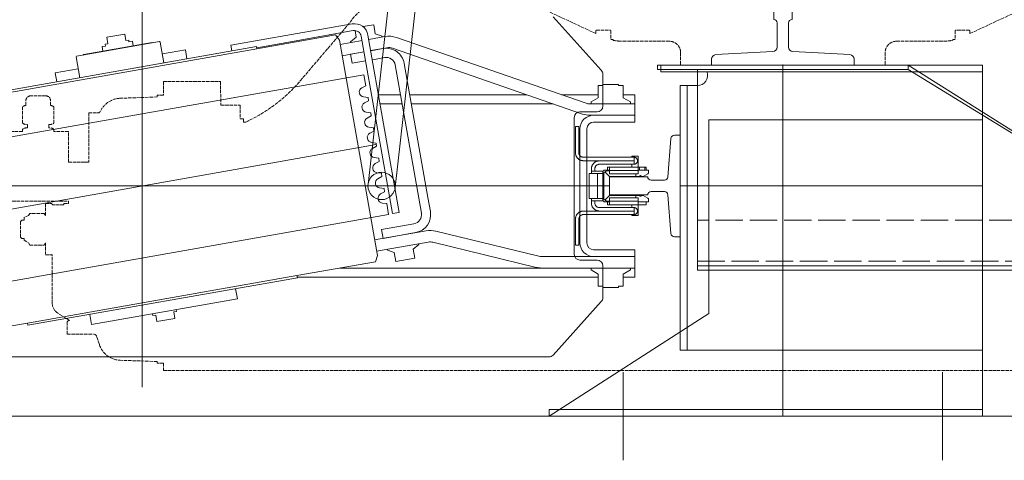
# Model space of a CAD drawing. Header units: millimetres. Extents: x 144573 to 336993, y 74252 to 247042.
# Tile 532 of 656: x 213561 to 214425, y 188814 to 189201. Entities that reach past the tile are written whole.
import ezdxf

# ---------------------------------------------------------------- set-up
doc = ezdxf.new("R2010")
doc.units = ezdxf.units.MM
doc.linetypes.add('ACAD_ISO02W100', pattern=[15, 12, -3])
doc.linetypes.add('ACAD_ISO10W100', pattern=[18.5, 12, -3, 0.5, -3])
for name, color, linetype, lineweight in [('CONT_25', 255, 'Continuous', 0), ('DASH_25', 255, 'ACAD_ISO02W100', 0), ('DASHD_25', 255, 'ACAD_ISO10W100', 0), ('NOVÁ TENKÁ', 255, 'Continuous', 0), ('OBRYSY', 255, 'Continuous', 0)]:
    doc.layers.add(name, color=color, linetype=linetype, lineweight=lineweight)

# ---------------------------------------------------------------- blocks, each defined once
blk = doc.blocks.new('MX20_Planview')
at = {"layer": 'DASH_25', "ltscale": 0.25}
for p, q in [((268, -543.5), (268, 543.5)), ((-27.63, 164), (-52.19, 216.67)), ((-30.54, 163.5), (-30.54, 151.5)), ((-27.63, 164), (-30.04, 164)), ((-22.54, 161.5), (-22.54, 161.5)), ((-30.04, 151), (-22.54, 151)), ((-22.54, 153.5), (-22.54, 153.5)), ((-22.54, 151), (-22.54, 149)), ((-22.54, 149), (-21.79, 149)), ((-20.94, 99.71), (-20.94, 140.78)), ((-20.94, 101.71), (-20.94, 99.71)), ((-10.94, 89.71), (0, 89.71)), ((0, -89.71), (0, 89.71)), ((-10.94, -89.71), (0, -89.71)), ((-20.94, -101.71), (-20.94, -99.71)), ((-20.94, -99.71), (-20.94, -140.78)), ((-30.54, -163.5), (-30.54, -151.5)), ((-30.04, -151), (-22.54, -151)), ((-22.54, -149), (-21.79, -149)), ((-22.54, -151), (-22.54, -149)), ((-27.63, -164), (-52.19, -216.67)), ((-27.63, -164), (-30.04, -164)), ((13.84, -423.43), (-37.67, -379.54)), ((47.02, -473.21), (50.02, -473.21)), ((47.02, -473.21), (47.02, -476.21)), ((50.02, -473.21), (50.02, -471.22)), ((35.02, -492.94), (35.02, -476.71)), ((35.52, -476.21), (47.02, -476.21)), ((14.25, -493.5), (35.02, -492.94)), ((14.25, -543.5), (14.25, -493.5)), ((14.25, -543.5), (26.5, -543.5)), ((26.5, -543.5), (26.5, -548.94)), ((261.5, -543.5), (261.5, -548.94)), ((261.5, -543.5), (268, -543.5)), ((26.5, -548.94), (27.95, -548.94)), ((27.95, -548.94), (29.08, -581.31)), ((260.05, -548.94), (258.92, -581.31)), ((260.05, -548.94), (258.92, -581.31)), ((261.5, -548.94), (260.05, -548.94)), ((261.5, -548.94), (260.05, -548.94)), ((42, -608.94), (42, -601.25)), ((238.04, -601.93), (238.04, -601.93)), ((245.12, -599.63), (238.07, -601.92)), ((42, -608.94), (85.01, -608.94)), ((85.01, -613.07), (85.01, -608.94)), ((85.01, -626.77), (85.01, -608.94)), ((236, -627.94), (236, -604.77)), ((58.22, -626.77), (58.22, -639.53)), ((85.01, -626.77), (58.22, -626.77)), ((121.3, -626.77), (119.22, -626.77)), ((119.22, -679.77), (119.22, -626.77)), ((121.39, -630.94), (121.3, -626.77)), ((224, -625.92), (217.44, -636.29)), ((236, -627.94), (226, -627.94)), ((236, -627.94), (226, -627.94)), ((122.58, -630.94), (121.39, -630.94)), ((122.58, -630.94), (122.58, -640.94)), ((26.94, -646.69), (26.94, -659.85)), ((35.42, -642.49), (31.14, -642.49)), ((36.62, -639.53), (50.86, -639.53)), ((55.16, -643.89), (52.06, -643.89)), ((56.36, -639.53), (58.22, -639.53)), ((121.5, -641.44), (122, -640.94)), ((121.5, -646.44), (121.5, -641.44)), ((122, -646.94), (121.5, -646.44)), ((122.58, -640.94), (122, -640.94)), ((132, -646.94), (122, -646.94)), ((132, -646.94), (130.14, -648.02)), ((132, -646.94), (130.14, -648.02)), ((132, -646.94), (130.14, -648.02)), ((132, -646.94), (130.14, -648.02)), ((132, -646.94), (130.14, -648.02)), ((132, -646.94), (130.14, -648.02)), ((132, -646.94), (130.14, -648.02)), ((157.86, -648.02), (156, -646.94)), ((156, -646.94), (165.65, -646.94)), ((157.86, -648.02), (156, -646.94)), ((157.86, -648.02), (156, -646.94)), ((157.86, -648.02), (156, -646.94)), ((157.86, -648.02), (156, -646.94)), ((166.5, -641.44), (166, -640.94)), ((208.99, -640.94), (166, -640.94)), ((166, -646.94), (166.5, -646.44)), ((166.5, -646.44), (166.5, -641.44)), ((130.14, -648.02), (130.14, -660.67)), ((130.14, -648.02), (130.14, -660.67)), ((130.14, -648.02), (130.14, -660.67)), ((130.14, -648.02), (130.14, -660.67)), ((130.14, -648.02), (130.14, -660.67)), ((130.14, -648.02), (130.14, -660.67)), ((130.14, -648.02), (130.14, -660.67)), ((157.86, -660.67), (157.86, -648.02)), ((157.86, -660.67), (157.86, -648.02)), ((157.86, -660.67), (157.86, -648.02)), ((157.86, -660.67), (157.86, -648.02)), ((157.86, -660.67), (157.86, -648.02)), ((35.42, -664.05), (31.14, -664.05)), ((55.16, -662.65), (52.06, -662.65)), ((130.14, -660.67), (132, -661.74)), ((130.14, -660.67), (132, -661.74)), ((130.14, -660.67), (132, -661.74)), ((130.14, -660.67), (132, -661.74)), ((130.14, -660.67), (132, -661.74)), ((130.14, -660.67), (132, -661.74)), ((130.14, -660.67), (132, -661.74)), ((132, -661.74), (133.59, -665.71)), ((132, -661.74), (133.59, -665.71)), ((132, -661.74), (133.59, -665.71)), ((132, -661.74), (133.59, -665.71)), ((132, -661.74), (133.59, -665.71)), ((132, -661.74), (133.59, -665.71)), ((132, -661.74), (133.59, -665.71)), ((153.61, -665.71), (156, -661.74)), ((153.61, -665.71), (156, -661.74)), ((153.61, -665.71), (156, -661.74)), ((153.61, -665.71), (156, -661.74)), ((153.61, -665.71), (156, -661.74)), ((156, -661.74), (157.86, -660.67)), ((156, -661.74), (157.86, -660.67)), ((156, -661.74), (157.86, -660.67)), ((156, -661.74), (157.86, -660.67)), ((156, -661.74), (157.86, -660.67)), ((36.62, -667.01), (50.86, -667.01)), ((56.36, -667.01), (58.22, -667.01)), ((58.22, -667.01), (58.22, -679.77)), ((133.59, -665.71), (136, -665.71)), ((133.59, -665.71), (136, -665.71)), ((133.59, -665.71), (136, -665.71)), ((133.59, -665.71), (136, -665.71)), ((133.59, -665.71), (136, -665.71)), ((133.59, -665.71), (136, -665.71)), ((133.59, -665.71), (136, -665.71)), ((136, -665.71), (136, -667.74)), ((136, -665.71), (136, -667.74)), ((136, -665.71), (136, -667.74)), ((136, -665.71), (136, -667.74)), ((136, -665.71), (136, -667.74)), ((136, -665.71), (136, -667.74)), ((136, -667.74), (137.2, -668.94)), ((136, -667.74), (137.2, -668.94)), ((136, -667.74), (137.2, -668.94)), ((136, -667.74), (137.2, -668.94)), ((136, -667.74), (137.2, -668.94)), ((136, -667.74), (137.2, -668.94)), ((137.2, -668.94), (150.8, -668.94)), ((137.2, -668.94), (150.8, -668.94)), ((137.2, -668.94), (150.8, -668.94)), ((137.2, -668.94), (150.8, -668.94)), ((137.2, -668.94), (150.8, -668.94)), ((137.2, -668.94), (139.4, -668.94)), ((150.8, -668.94), (152, -667.74)), ((150.8, -668.94), (152, -667.74)), ((150.8, -668.94), (152, -667.74)), ((150.8, -668.94), (152, -667.74)), ((150.8, -668.94), (152, -667.74)), ((152, -665.71), (153.61, -665.71)), ((152, -667.74), (152, -665.71)), ((152, -667.74), (152, -665.71)), ((152, -667.74), (152, -665.71)), ((152, -667.74), (152, -665.71)), ((152, -667.74), (152, -665.71)), ((152, -665.71), (153.61, -665.71)), ((152, -665.71), (153.61, -665.71)), ((152, -665.71), (153.61, -665.71)), ((152, -665.71), (153.61, -665.71))]:
    blk.add_line(p, q, dxfattribs=at)
for centre, radius, start, end in [((-30.04, 163.5), 0.5, 90, 180), ((-30.04, 151.5), 0.5, 180, 270), ((-60.94, 140.78), 40, 0, 11.85223), ((-10.94, 99.71), 10, 180, 270), ((-10.94, -99.71), 10, 90, 180), ((-60.94, -140.78), 40, 348.14777, 0), ((-30.04, -151.5), 0.5, 90, 180), ((-30.04, -163.5), 0.5, 180, 270), ((-15.94, -345.96), 40, 180, 237.10184), ((-77.38, -530.07), 140.33, 24.79239, 49.45797), ((35.52, -476.71), 0.5, 90, 180), ((49.07, -580.61), 20, 182, 242.80135), ((238.93, -580.61), 20, 288.03429, 358), ((238.93, -580.61), 20, 288.03429, 358), ((39, -601.25), 3, 360, 71.96571), ((239, -604.77), 3, 108.03429, 180), ((226, -625.94), 2, 179.41992, 270), ((208.99, -630.94), 10, 270, 327.68631), ((31.14, -646.69), 4.2, 90, 180), ((40.59, -642.97), 5.25, 139.11761, 174.81528), ((46.89, -642.97), 5.25, 349.84147, 40.88239), ((60.33, -642.97), 5.25, 139.11761, 190.15853), ((31.14, -659.85), 4.2, 180, 270), ((40.59, -663.58), 5.25, 185.18472, 220.88239), ((46.89, -663.58), 5.25, 319.11761, 10.15853), ((60.33, -663.58), 5.25, 169.84147, 220.88239)]:
    blk.add_arc(centre, radius, start, end, dxfattribs=at)
blk = doc.blocks.new('10030_TravellingCableSupport_769652_0')
at = {"layer": 'CONT_25', "color": 7, "ltscale": 15}
for p, q in [((-4, 110), (-4, -110)), ((-4, 110), (0, 110)), ((0, 110), (0, -110)), ((-4, 75), (-180, 75)), ((-180, 75), (-180, -325)), ((-136, 75), (-176, 75)), ((-4, -110), (-136, -325)), ((0, -110), (-136, -325)), ((0, -110), (-4, -110)), ((-180, -325), (-136, -325)), ((-176, -325), (-176, -685)), ((-136, -325), (-136, -685)), ((-176, -629.99), (-186, -629.99)), ((-136, -629.99), (-126.68, -629.99)), ((-136, -685), (-176, -685))]:
    blk.add_line(p, q, dxfattribs=at)
at = {"layer": 'CONT_25', "color": 7, "ltscale": 2}
for p, q in [((-176, 75), (-176, -325)), ((-176, -524.25), (-221, -524.25)), ((-221, -595.75), (-221, -524.25)), ((-185, -529.75), (-221, -529.75)), ((-185, -590.25), (-185, -529.75)), ((-185, -590.25), (-221, -590.25)), ((-176, -595.75), (-221, -595.75))]:
    blk.add_line(p, q, dxfattribs=at)
at = {"layer": 'CONT_25', "color": 7, "ltscale": 1.5}
for p, q in [((-126.52, -630), (-186.16, -630)), ((-186.16, -630), (-186.16, -690)), ((-176.16, -630), (-186.16, -630)), ((-136.52, -630), (-126.52, -630)), ((-136, -629.99), (-126.56, -629.99)), ((-126.52, -630), (-126.52, -690)), ((-186.16, -635), (-190.16, -635)), ((-190.16, -635), (-190.16, -685)), ((-126.52, -635), (-122.52, -635)), ((-122.52, -635), (-122.52, -685)), ((-186.16, -685), (-190.16, -685)), ((-126.52, -690), (-186.16, -690)), ((-126.52, -685), (-122.52, -685))]:
    blk.add_line(p, q, dxfattribs=at)
at = {"layer": 'DASH_25', "color": 7, "ltscale": 2}
for p, q in [((-172, 75), (-172, -685)), ((-136, -325), (-136, 75))]:
    blk.add_line(p, q, dxfattribs=at)
at = {"layer": 'DASHD_25', "color": 7, "ltscale": 1.5}
for p, q in [((-162.74, -560), (-225.31, -560)), ((-114.83, -660), (-199.44, -660))]:
    blk.add_line(p, q, dxfattribs=at)
blk = doc.blocks.new('10030_Elevator_0')
at = {"layer": 'NOVÁ TENKÁ', "ltscale": 0.33}
for p, q in [((-993, 1902), (-993, 1082)), ((-956.78, 1286.67), (-1029.2, 1697.33)), ((-1169.57, 1492), (-816.43, 1492))]:
    blk.add_line(p, q, dxfattribs=at)
at = {"layer": 'NOVÁ TENKÁ'}
for p, q in [((-1143, 1848.77), (-1143, 1135.23)), ((-895.48, 1297.48), (-967.89, 1708.14)), ((-1018.09, 1275.86), (-1090.5, 1686.52)), ((-1113.3, 1592.64), (-1125.46, 1661.58)), ((-914.37, 1627.72), (-872.7, 1391.36)), ((-912.4, 1628.06), (-870.73, 1391.71)), ((-1115.27, 1592.29), (-1113.3, 1592.64)), ((-1073.6, 1355.94), (-1115.27, 1592.29)), ((-1071.63, 1356.28), (-1113.3, 1592.64)), ((-893.76, 1568.39), (-901.64, 1567)), ((-890.2, 1548.21), (-893.76, 1568.39)), ((-898.08, 1546.82), (-879.86, 1550.03)), ((-879.86, 1550.03), (-879.28, 1549.62)), ((-879.28, 1549.62), (-866.43, 1476.75)), ((-1105.72, 1538.13), (-1114.59, 1536.56)), ((-877.66, 1543.31), (-878.24, 1543.71)), ((-867.06, 1483.24), (-877.66, 1543.31)), ((-1092.01, 1408.54), (-1114.59, 1536.56)), ((-874.71, 1526.57), (-870.77, 1527.26)), ((-870.25, 1524.31), (-870.77, 1527.26)), ((-870.25, 1524.31), (-868.67, 1524.58)), ((-868.67, 1524.58), (-868.24, 1522.12)), ((-862.52, 1523.13), (-868.24, 1522.12)), ((-862.52, 1523.13), (-859.75, 1507.37)), ((-866.6, 1503.63), (-865.02, 1503.9)), ((-866.08, 1500.67), (-866.6, 1503.63)), ((-865.46, 1506.37), (-859.75, 1507.37)), ((-865.46, 1506.37), (-865.02, 1503.9)), ((-870.02, 1499.98), (-866.08, 1500.67)), ((-1106.26, 1480.15), (-1111.98, 1479.14)), ((-1109.2, 1463.39), (-1111.98, 1479.14)), ((-1105.12, 1482.89), (-1106.7, 1482.61)), ((-1106.26, 1480.15), (-1106.7, 1482.61)), ((-867.06, 1483.24), (-867.47, 1482.66)), ((-885.05, 1472.96), (-866.83, 1476.17)), ((-873.61, 1454.16), (-877.17, 1474.34)), ((-866.43, 1476.75), (-866.83, 1476.17)), ((-1103.48, 1464.4), (-1109.2, 1463.39)), ((-1103.05, 1461.93), (-1103.48, 1464.4)), ((-1101.48, 1462.21), (-1103.05, 1461.93)), ((-873.61, 1454.16), (-881.49, 1452.77)), ((-1083.15, 1410.1), (-1092.01, 1408.54)), ((-869.62, 1414.24), (-874.55, 1413.37)), ((-869.62, 1414.24), (-850.87, 1307.88)), ((-870.73, 1391.71), (-872.7, 1391.36)), ((-872.7, 1391.36), (-860.54, 1322.42)), ((-871.71, 1391.54), (-866.5, 1361.99)), ((-1073.6, 1355.94), (-1071.63, 1356.28)), ((-1059.47, 1287.35), (-1071.63, 1356.28)), ((-866.5, 1361.99), (-856.78, 1306.84)), ((-1073, 1356.04), (-1073, 1092)), ((-860.54, 1322.42), (-865.03, 1319.09)), ((-1065, 1318.7), (-1065, 1138.64)), ((-865.03, 1319.09), (-1054.11, 1285.75)), ((-875.34, 1297.48), (-878.73, 1316.68)), ((-865.5, 1299.21), (-868.88, 1318.42)), ((-885.39, 1307.89), (-877.52, 1309.28)), ((-883.31, 1296.07), (-885.39, 1307.89)), ((-877.52, 1309.28), (-875.43, 1297.46)), ((-867.23, 1309.06), (-866.51, 1309.19)), ((-866.51, 1309.19), (-862.43, 1304.32)), ((-862.43, 1304.32), (-856.71, 1305.33)), ((-861.65, 1299.89), (-1017.24, 1272.45)), ((-920.17, 1296.98), (-918.33, 1293.45)), ((-915.47, 1293.95), (-914.95, 1297.9)), ((-906.87, 1299.32), (-905.04, 1295.79)), ((-895.48, 1297.48), (-905.04, 1295.79)), ((-875.62, 1298.5), (-875.53, 1298.51)), ((-853.26, 1298.4), (-851.6, 1288.97)), ((-1054.11, 1285.75), (-1059.47, 1287.35)), ((-1040.42, 1288.17), (-1032.42, 1242.8)), ((-860.6, 1293.98), (-1016.2, 1266.55)), ((-991.65, 1293.92), (-353.65, 1221.92)), ((-973.35, 1287.6), (-971.51, 1284.07)), ((-968.65, 1284.58), (-968.13, 1288.52)), ((-960.05, 1289.94), (-958.22, 1286.42)), ((-955.35, 1286.92), (-954.83, 1290.86)), ((-946.76, 1292.29), (-944.92, 1288.76)), ((-942.06, 1289.26), (-944.92, 1288.76)), ((-942.06, 1289.26), (-941.54, 1293.21)), ((-933.46, 1294.63), (-931.63, 1291.1)), ((-928.76, 1291.61), (-931.63, 1291.1)), ((-928.76, 1291.61), (-928.24, 1295.55)), ((-915.47, 1293.95), (-918.33, 1293.45)), ((-880.36, 1279.33), (-882.27, 1290.16)), ((-872.48, 1280.72), (-874.39, 1291.55)), ((-871.8, 1277.38), (-874.3, 1291.57)), ((-873.86, 1288.54), (-873.77, 1288.56)), ((-861.95, 1279.11), (-864.45, 1293.3)), ((-859.47, 1287.58), (-861.65, 1281.61)), ((-859.47, 1287.58), (-851.6, 1288.97)), ((-1050.26, 1286.43), (-1042.26, 1241.06)), ((-1031.15, 1282.19), (-1039.02, 1280.8)), ((-1033.99, 1252.24), (-1039.02, 1280.8)), ((-1031.15, 1282.19), (-1026.11, 1253.63)), ((-1008.53, 1277.54), (-1008.01, 1281.49)), ((-999.94, 1282.91), (-998.1, 1279.38)), ((-995.24, 1279.89), (-998.1, 1279.38)), ((-995.24, 1279.89), (-994.72, 1283.83)), ((-986.64, 1285.25), (-984.81, 1281.73)), ((-981.94, 1282.23), (-984.81, 1281.73)), ((-981.94, 1282.23), (-981.42, 1286.17)), ((-968.65, 1284.58), (-971.51, 1284.07)), ((-955.35, 1286.92), (-958.22, 1286.42)), ((-921, 1264.04), (-921, 1283.33)), ((-913, 1265.45), (-913, 1284.74)), ((-862.37, 1281.49), (-861.65, 1281.61)), ((-1051.51, 1270.98), (-1059.39, 1269.59)), ((-1049.34, 1276.95), (-1051.51, 1270.98)), ((-1049.34, 1276.95), (-1048.61, 1277.08)), ((-1037.21, 1270), (-1037.12, 1270.02)), ((-1008.53, 1277.54), (-1018.09, 1275.86)), ((-1016.2, 1266.55), (-1017.24, 1272.45)), ((-1016.84, 1247.14), (-886.85, 1270.06)), ((-994.35, 1270.08), (-356.35, 1198.08)), ((-929.9, 1105.87), (-872.2, 1272.37)), ((-1056.44, 1252.85), (-1059.39, 1269.59)), ((-1003, 1241.46), (-885.46, 1262.18)), ((-920.45, 1102.59), (-862.75, 1269.09)), ((-1048.56, 1254.24), (-1056.44, 1252.85)), ((-1048.56, 1254.24), (-1044.48, 1249.38)), ((-1035.46, 1260.05), (-1035.37, 1260.07)), ((-921, 1131.54), (-921, 1255.92)), ((-913, 1154.63), (-913, 1257.33)), ((-1044.48, 1249.38), (-1043.75, 1249.5)), ((-1064.43, 1146.33), (-1042.4, 1236.96)), ((-1015.45, 1239.26), (-1003, 1241.46)), ((-1054.72, 1143.97), (-1032.68, 1234.6)), ((-1065, 1060), (-1065, 1141.6)), ((-1055, 1096), (-1055, 1141.6)), ((-1195, 1135), (-1105, 995)), ((-1195, 755), (-1195, 1135)), ((-1065, 1060), (-1065, 1138.64)), ((-1141.34, 1131.51), (-1094.43, 1089.28)), ((-913, 1124.09), (-913, 1092)), ((-891.57, 1089.28), (-844.66, 1131.51)), ((-1058, 1108), (-1058, 1093)), ((-933, 1113), (-1053, 1113)), ((-993, 1108), (-1043, 1108)), ((-943, 1108), (-993, 1108)), ((-928, 1093), (-928, 1108)), ((-1070.33, 1092), (-1066.72, 1098.25)), ((-1066.72, 1098.25), (-1065, 1098.25)), ((-993, 1102), (-1043, 1102)), ((-943, 1102), (-993, 1102)), ((-931, 1096), (-931, 1099.32)), ((-921, 1060), (-921, 1099.32)), ((-919.28, 1098.25), (-921, 1098.25)), ((-915.67, 1092), (-919.28, 1098.25)), ((-1081, 1087.92), (-1081, 1092)), ((-1070.33, 1092), (-1081, 1092)), ((-1055, 1096), (-1055, 1060)), ((-1055, 1096), (-1055, 1060)), ((-1049, 1096), (-1049, 1060)), ((-937, 1060), (-937, 1096)), ((-931, 1060), (-931, 1096)), ((-931, 1060), (-931, 1096)), ((-905, 1092), (-915.67, 1092)), ((-905, 1087.92), (-905, 1092)), ((-1063, 1088), (-1091.08, 1088)), ((-1082, 1074.08), (-1082, 1087.92)), ((-1081, 1087.92), (-1082, 1087.92)), ((-894.92, 1088), (-923, 1088)), ((-905, 1087.92), (-904, 1087.92)), ((-904, 1074.08), (-904, 1087.92)), ((-1081, 1074.08), (-1082, 1074.08)), ((-1081, 1070), (-1081, 1074.08)), ((-905, 1074.08), (-904, 1074.08)), ((-905, 1074.08), (-905, 1070)), ((-1156.32, 1070), (-1233.68, 1070)), ((-1081, 1070), (-1070.33, 1070)), ((-1073, 1070), (-1073, 1060)), ((-1070.33, 1070), (-1066.72, 1063.75)), ((-1066.72, 1063.75), (-1065, 1063.75)), ((-919.28, 1063.75), (-921, 1063.75)), ((-915.67, 1070), (-919.28, 1063.75)), ((-905, 1070), (-915.67, 1070)), ((-913, 1060), (-913, 1070)), ((-1065, 1060), (-1073, 1060)), ((-1065, 1060), (-1049, 1060)), ((-921, 1060), (-937, 1060)), ((-921, 1060), (-913, 1060)), ((-887, 1037), (-893, 1037)), ((-893, 1037), (-893, 755)), ((-887, 755), (-887, 1037)), ((-1137, 1020), (-1137, 1014)), ((-1137, 1020), (-905, 1020)), ((-993, 755), (-993, 1020)), ((-905, 1020), (-905, 1014)), ((-1137, 755), (-1137, 1014)), ((-905, 1014), (-1137, 1014)), ((-905, 1014), (-905, 1005)), ((-935, 995), (-1105, 995)), ((-935, 755), (-935, 995)), ((-887, 930), (-1195, 930)), ((-1156.32, 790), (-1233.68, 790)), ((-935, 755), (-1195, 755)), ((-1137, 755), (-887, 755))]:
    blk.add_line(p, q, dxfattribs=at)
at = {"layer": 'NOVÁ TENKÁ', "linetype": 'Continuous', "ltscale": 15}
blk.add_line((-1195, 1135), (-1195, 1135), dxfattribs=at)
at = {"layer": 'NOVÁ TENKÁ', "ltscale": 3}
for p, q in [((-1000.94, 1048.6), (-1000.94, 1082)), ((-1000.94, 1082), (-985.06, 1082)), ((-985.06, 1082), (-985.06, 1048.6)), ((-1000.94, 1048.6), (-1000.94, 1048.6)), ((-998, 1033.78), (-998, 1045.6)), ((-988, 1045.6), (-988, 1033.78)), ((-985.06, 1048.6), (-985.06, 1048.6)), ((-1034.72, 1028.21), (-1000.77, 1030.79)), ((-985.22, 1030.79), (-951.27, 1028.21)), ((-1037.5, 1020), (-1037.5, 1025.22)), ((-948.5, 1020), (-1037.5, 1020)), ((-948.5, 1025.22), (-948.5, 1020))]:
    blk.add_line(p, q, dxfattribs=at)
at = {"layer": 'NOVÁ TENKÁ'}
for points in [[(-1195, 1135), (-1189, 1135), (-1189, 755)], [(-1045, 1111.99), (-1022.07, 1111.99)], [(-1045, 1111.99), (-1045, 1108.99)], [(-1045, 1108.99), (-1022.07, 1108.99)], [(-1015.1, 1104.93), (-1015.1, 1105.38), (-1015.1, 1105.73), (-1015.18, 1106.08), (-1015.27, 1106.35), (-1015.27, 1106.7), (-1015.45, 1107.05), (-1015.54, 1107.4), (-1015.63, 1107.67), (-1015.8, 1108.02), (-1015.98, 1108.29), (-1016.07, 1108.64), (-1016.33, 1108.9), (-1016.51, 1109.17), (-1016.68, 1109.43), (-1016.95, 1109.7), (-1017.13, 1109.96), (-1017.39, 1110.14), (-1017.65, 1110.4), (-1017.92, 1110.58), (-1018.18, 1110.76), (-1018.45, 1110.93), (-1018.8, 1111.11), (-1019.07, 1111.29), (-1019.33, 1111.46), (-1019.68, 1111.55), (-1020.04, 1111.64), (-1020.39, 1111.73), (-1020.65, 1111.82), (-1021.01, 1111.9), (-1021.36, 1111.9), (-1021.71, 1111.99), (-1022.07, 1111.99)], [(-1018.1, 1104.93), (-1018.1, 1105.38), (-1018.18, 1105.82), (-1018.27, 1106.17), (-1018.45, 1106.52), (-1018.54, 1106.88), (-1018.8, 1107.23), (-1018.98, 1107.49), (-1019.24, 1107.85), (-1019.6, 1108.02), (-1019.86, 1108.29), (-1020.21, 1108.46), (-1020.57, 1108.64), (-1020.92, 1108.82), (-1021.27, 1108.9), (-1021.71, 1108.99), (-1022.07, 1108.99)], [(-963.85, 1111.99), (-964.29, 1111.99), (-964.64, 1111.9), (-964.99, 1111.9), (-965.26, 1111.82), (-965.61, 1111.73), (-965.96, 1111.64), (-966.32, 1111.55), (-966.58, 1111.46), (-966.93, 1111.29), (-967.2, 1111.11), (-967.55, 1110.93), (-967.82, 1110.76), (-968.08, 1110.58), (-968.35, 1110.4), (-968.61, 1110.14), (-968.87, 1109.96), (-969.05, 1109.7), (-969.32, 1109.43), (-969.49, 1109.17), (-969.67, 1108.9), (-969.84, 1108.64), (-970.02, 1108.29), (-970.2, 1108.02), (-970.37, 1107.67), (-970.46, 1107.4), (-970.55, 1107.05), (-970.64, 1106.7), (-970.73, 1106.35), (-970.82, 1106.08), (-970.82, 1105.73), (-970.9, 1105.38), (-970.9, 1104.93)], [(-963.85, 1108.99), (-964.29, 1108.99), (-964.73, 1108.9), (-965.08, 1108.82), (-965.43, 1108.64), (-965.79, 1108.46), (-966.14, 1108.29), (-966.4, 1108.02), (-966.76, 1107.85), (-966.93, 1107.49), (-967.2, 1107.23), (-967.37, 1106.88), (-967.55, 1106.52), (-967.73, 1106.17), (-967.82, 1105.82), (-967.9, 1105.38), (-967.9, 1104.93)], [(-963.85, 1111.99), (-941, 1111.99)], [(-963.85, 1108.99), (-941, 1108.99)], [(-941, 1111.99), (-941, 1108.99)], [(-1018.1, 1104.93), (-1018.1, 1060.48)], [(-1015.1, 1104.93), (-1015.1, 1060.48)], [(-1007.95, 1097.97), (-1008.39, 1097.97), (-1008.75, 1097.97), (-1009.1, 1097.88), (-1009.36, 1097.79), (-1009.72, 1097.79), (-1010.07, 1097.7), (-1010.42, 1097.53), (-1010.69, 1097.44), (-1011.04, 1097.26), (-1011.3, 1097.17), (-1011.66, 1097), (-1011.92, 1096.82), (-1012.19, 1096.55), (-1012.45, 1096.38), (-1012.72, 1096.11), (-1012.98, 1095.94), (-1013.16, 1095.67), (-1013.42, 1095.41), (-1013.6, 1095.14), (-1013.77, 1094.88), (-1013.95, 1094.61), (-1014.13, 1094.35), (-1014.3, 1094), (-1014.48, 1093.73), (-1014.57, 1093.38), (-1014.66, 1093.03), (-1014.74, 1092.76), (-1014.83, 1092.41), (-1014.92, 1092.06), (-1014.92, 1091.7), (-1015.01, 1091.35), (-1015.01, 1091)], [(-1007.95, 1097.97), (-1006.98, 1097.97)], [(-1006.98, 1097.97), (-1006.01, 1097.97)], [(-1006.01, 1097.97), (-1006.01, 1090.47)], [(-1006.01, 1097.97), (-1003.98, 1097.97)], [(-1003.98, 1088), (-1003.98, 1099.99)], [(-1003.98, 1099.99), (-982.02, 1099.99)], [(-982.02, 1099.99), (-982.02, 1088)], [(-982.02, 1097.97), (-979.99, 1097.97)], [(-979.99, 1097.97), (-979.99, 1090.47)], [(-979.99, 1097.97), (-979.02, 1097.97)], [(-979.02, 1097.97), (-977.96, 1097.97)], [(-970.99, 1091), (-970.99, 1091.35), (-970.99, 1091.7), (-971.08, 1092.06), (-971.17, 1092.41), (-971.17, 1092.76), (-971.34, 1093.03), (-971.43, 1093.38), (-971.52, 1093.73), (-971.7, 1094), (-971.87, 1094.35), (-971.96, 1094.61), (-972.23, 1094.88), (-972.4, 1095.14), (-972.58, 1095.41), (-972.84, 1095.67), (-973.02, 1095.94), (-973.28, 1096.11), (-973.55, 1096.38), (-973.81, 1096.55), (-974.08, 1096.82), (-974.34, 1097), (-974.7, 1097.17), (-974.96, 1097.26), (-975.23, 1097.44), (-975.58, 1097.53), (-975.93, 1097.7), (-976.28, 1097.79), (-976.55, 1097.79), (-976.9, 1097.88), (-977.25, 1097.97), (-977.61, 1097.97), (-977.96, 1097.97)], [(-970.9, 1060.48), (-970.9, 1104.93)], [(-967.9, 1060.48), (-967.9, 1104.93)], [(-1015.01, 1060.48), (-1015.01, 1091)], [(-1007.95, 1094.97), (-1008.39, 1094.97), (-1008.83, 1094.88), (-1009.19, 1094.79), (-1009.54, 1094.7), (-1009.89, 1094.53), (-1010.25, 1094.26), (-1010.51, 1094.08), (-1010.86, 1093.82), (-1011.04, 1093.56), (-1011.3, 1093.2), (-1011.48, 1092.85), (-1011.66, 1092.5), (-1011.83, 1092.14), (-1011.92, 1091.79), (-1012.01, 1091.35), (-1012.01, 1091)], [(-1012.01, 1060.48), (-1012.01, 1091)], [(-1007.95, 1094.97), (-1006.98, 1094.97)], [(-1006.01, 1094.97), (-1006.98, 1094.97)], [(-1006.01, 1090.38), (-1006.01, 1087.73)], [(-982.02, 1092.5), (-1003.98, 1092.5)], [(-979.02, 1094.97), (-979.99, 1094.97)], [(-979.99, 1087.73), (-979.99, 1090.38)], [(-979.02, 1094.97), (-977.96, 1094.97)], [(-973.99, 1091), (-973.99, 1091.35), (-974.08, 1091.79), (-974.17, 1092.14), (-974.34, 1092.5), (-974.43, 1092.85), (-974.7, 1093.2), (-974.87, 1093.56), (-975.14, 1093.82), (-975.4, 1094.08), (-975.75, 1094.26), (-976.11, 1094.53), (-976.46, 1094.7), (-976.81, 1094.79), (-977.17, 1094.88), (-977.61, 1094.97), (-977.96, 1094.97)], [(-973.99, 1091), (-973.99, 1060.48)], [(-970.99, 1091), (-970.99, 1060.48)], [(-1009.54, 1082), (-1009.54, 1083.94)], [(-1006.98, 1083.94), (-1009.54, 1083.94)], [(-1009.54, 1056.95), (-1009.54, 1082)], [(-1009.54, 1082), (-1003.45, 1082)], [(-1003.98, 1088), (-1006.98, 1083.94)], [(-1004.95, 1088), (-1005.39, 1087.91), (-1005.75, 1087.82), (-1006.1, 1087.65), (-1006.45, 1087.38), (-1006.63, 1087.12), (-1006.8, 1086.76), (-1006.98, 1086.41), (-1006.98, 1085.97)], [(-1006.98, 1085.97), (-1006.98, 1083.94)], [(-1006.98, 1083.94), (-1006.98, 1082)], [(-1006.36, 1056.95), (-1006.36, 1082)], [(-1006.28, 1082), (-1006.28, 1085)], [(-1001.25, 1082), (-1005.39, 1086.15)], [(-1003.98, 1088), (-1004.95, 1088)], [(-981.22, 1086.94), (-1004.78, 1086.94)], [(-982.02, 1088), (-1003.98, 1088)], [(-1003.45, 1082), (-1003.45, 1056.95)], [(-1001.25, 1082), (-1001.25, 1056.42)], [(-984.75, 1082), (-1001.25, 1082)], [(-980.61, 1086.15), (-984.75, 1082)], [(-984.75, 1056.42), (-984.75, 1082)], [(-982.46, 1082), (-976.46, 1082)], [(-982.46, 1056.95), (-982.46, 1082)], [(-980.96, 1088), (-982.02, 1088)], [(-979.02, 1083.94), (-982.02, 1088)], [(-979.02, 1085.97), (-979.02, 1086.41), (-979.11, 1086.76), (-979.37, 1087.12), (-979.55, 1087.38), (-979.9, 1087.65), (-980.25, 1087.82), (-980.61, 1087.91), (-980.96, 1088)], [(-979.72, 1085), (-979.72, 1082)], [(-979.55, 1082), (-979.55, 1056.95)], [(-979.02, 1085.97), (-979.02, 1083.94)], [(-976.46, 1083.94), (-979.02, 1083.94)], [(-979.02, 1082), (-979.02, 1083.94)], [(-976.46, 1083.94), (-976.46, 1082)], [(-976.46, 1082), (-976.46, 1056.95)], [(-1018.1, 1062.51), (-1018.98, 1062.51)], [(-1018.98, 1062.51), (-1018.98, 1056.95)], [(-1015.01, 1062.51), (-1015.1, 1062.51)], [(-1009.54, 1062.51), (-1012.01, 1062.51)], [(-973.99, 1062.51), (-976.46, 1062.51)], [(-970.9, 1062.51), (-970.99, 1062.51)], [(-967.02, 1062.51), (-967.9, 1062.51)], [(-967.02, 1056.95), (-967.02, 1062.51)], [(-1003.45, 1056.95), (-1018.98, 1056.95)], [(-1018.1, 1060.48), (-1018.1, 1060.21), (-1018.01, 1059.95), (-1017.92, 1059.59), (-1017.83, 1059.33), (-1017.74, 1059.07), (-1017.57, 1058.8), (-1017.39, 1058.54), (-1017.21, 1058.36), (-1016.95, 1058.18), (-1016.77, 1058.01), (-1016.51, 1057.83), (-1016.24, 1057.74), (-1015.98, 1057.57), (-1015.63, 1057.57), (-1015.36, 1057.48), (-1015.01, 1057.48)], [(-1015.1, 1060.48), (-1018.1, 1060.48)], [(-1015.1, 1060.48), (-1015.01, 1060.48)], [(-1015.01, 1057.48), (-1014.74, 1057.48), (-1014.39, 1057.57), (-1014.13, 1057.57), (-1013.86, 1057.74), (-1013.6, 1057.83), (-1013.33, 1058.01), (-1013.07, 1058.18), (-1012.89, 1058.36), (-1012.72, 1058.54), (-1012.54, 1058.8), (-1012.36, 1059.07), (-1012.27, 1059.33), (-1012.1, 1059.59), (-1012.1, 1059.95), (-1012.01, 1060.21), (-1012.01, 1060.48)], [(-1015.01, 1060.48), (-1015.01, 1060.48)], [(-1015.01, 1060.48), (-1012.01, 1060.48)], [(-1009.54, 1049.98), (-1009.54, 1056.95)], [(-1006.98, 1056.95), (-1006.98, 1049.98)], [(-1003.45, 1058.98), (-1001.25, 1058.98)], [(-1001.69, 1055.63), (-1001.87, 1055.27), (-1001.95, 1055.01)], [(-1001.95, 1055.01), (-1001.87, 1054.65), (-1001.69, 1054.39)], [(-1001.69, 1055.63), (-1001.51, 1055.71), (-1001.34, 1055.98), (-1001.25, 1056.15), (-1001.25, 1056.42)], [(-1001.25, 1053.51), (-1001.25, 1053.77), (-1001.34, 1054.04), (-1001.51, 1054.21), (-1001.69, 1054.39)], [(-984.75, 1058.98), (-982.46, 1058.98)], [(-984.75, 1056.42), (-984.75, 1056.15), (-984.66, 1055.98), (-984.49, 1055.71), (-984.31, 1055.63)], [(-984.31, 1054.39), (-984.49, 1054.21), (-984.66, 1054.04), (-984.75, 1053.77), (-984.75, 1053.51)], [(-984.31, 1055.63), (-984.05, 1055.27), (-983.96, 1055.01)], [(-983.96, 1055.01), (-984.05, 1054.65), (-984.31, 1054.39)], [(-982.46, 1056.95), (-967.02, 1056.95)], [(-979.02, 1049.98), (-979.02, 1056.95)], [(-976.46, 1055.89), (-979.02, 1055.89)], [(-976.46, 1056.95), (-976.46, 1049.98)], [(-973.99, 1060.48), (-973.99, 1060.21), (-973.9, 1059.95), (-973.81, 1059.59), (-973.73, 1059.33), (-973.64, 1059.07), (-973.46, 1058.8), (-973.28, 1058.54), (-973.11, 1058.36), (-972.84, 1058.18), (-972.67, 1058.01), (-972.4, 1057.83), (-972.14, 1057.74), (-971.87, 1057.57), (-971.52, 1057.57), (-971.26, 1057.48), (-970.9, 1057.48)], [(-970.99, 1060.48), (-973.99, 1060.48)], [(-970.99, 1060.48), (-970.9, 1060.48)], [(-970.9, 1057.48), (-970.64, 1057.48), (-970.29, 1057.57), (-970.02, 1057.57), (-969.76, 1057.74), (-969.49, 1057.83), (-969.23, 1058.01), (-968.96, 1058.18), (-968.79, 1058.36), (-968.61, 1058.54), (-968.43, 1058.8), (-968.26, 1059.07), (-968.17, 1059.33), (-967.99, 1059.59), (-967.99, 1059.95), (-967.9, 1060.21), (-967.9, 1060.48)], [(-970.9, 1060.48), (-970.9, 1060.48)], [(-970.9, 1060.48), (-967.9, 1060.48)], [(-1006.98, 1049.98), (-1009.54, 1049.98)], [(-1006.98, 1047.95), (-1006.98, 1049.98)], [(-1004.6, 1047.95), (-1006.98, 1047.95)], [(-1004.6, 1047.95), (-1004.34, 1048.04), (-1004.07, 1048.13), (-1003.89, 1048.3), (-1003.72, 1048.48)], [(-1001.34, 1052.71), (-1003.72, 1048.48)], [(-1001.34, 1052.71), (-1001.25, 1052.98), (-1001.25, 1053.24)], [(-1001.25, 1053.51), (-1001.25, 1053.24)], [(-984.75, 1053.24), (-984.75, 1053.51)], [(-984.75, 1053.24), (-984.75, 1052.98), (-984.58, 1052.71)], [(-982.28, 1048.48), (-984.58, 1052.71)], [(-982.28, 1048.48), (-982.11, 1048.3), (-981.93, 1048.13), (-981.66, 1048.04), (-981.4, 1047.95)], [(-979.02, 1047.95), (-981.4, 1047.95)], [(-976.46, 1051.04), (-979.02, 1051.04)], [(-976.46, 1049.98), (-979.02, 1049.98)], [(-979.02, 1047.95), (-979.02, 1049.98)]]:
    blk.add_lwpolyline(points, dxfattribs=at)
at = {"layer": 'NOVÁ TENKÁ', "ltscale": 3}
blk.add_lwpolyline([(-805, 922), (-847, 922), (-847, 922, 0.414214), (-850, 925), (-871.2, 925, 0.399027), (-875.2, 921.21), (-877.8, 871.29, -0.399027), (-881.8, 867.5), (-887, 867.5), (-887, 992.5), (-881.8, 992.5, -0.399027), (-877.8, 988.71), (-875.2, 938.79, 0.399027), (-871.2, 935), (-850, 935, 0.414214), (-847, 938), (-847, 938), (-805, 938)], format="xyb", close=True, dxfattribs=at)
at = {"layer": 'NOVÁ TENKÁ'}
blk.add_circle((-993, 1282), 12, dxfattribs=at)
for centre, radius, start, end in [((-862.69, 1305.8), 6, 280, 10), ((-862.69, 1305.8), 12, 280, 10), ((-937.28, 1292.65), 4.3, 27.5, 172.5), ((-923.98, 1294.99), 4.3, 27.5, 172.5), ((-910.69, 1297.33), 4.3, 27.5, 172.5), ((-990.46, 1283.27), 4.3, 27.5, 172.5), ((-977.16, 1285.61), 4.3, 27.5, 172.5), ((-963.87, 1287.96), 4.3, 27.5, 172.5), ((-950.57, 1290.3), 4.3, 27.5, 172.5), ((-1003.75, 1280.92), 4.3, 27.5, 172.5), ((-888.24, 1277.94), 8, 280, 10), ((-888.24, 1277.94), 16, 280, 10), ((-881.65, 1275.64), 20, 340.88717, 10), ((-881.65, 1275.64), 10, 340.88717, 10), ((-1018.23, 1255.02), 8, 190, 280), ((-1018.23, 1255.02), 16, 190, 280), ((-1052.11, 1239.33), 10, 346.33331, 10), ((-1052.11, 1239.33), 20, 346.33331, 10), ((-1045, 1141.6), 20, 166.33331, 180), ((-1045, 1141.6), 10, 166.33331, 180), ((-1138, 1135.23), 5, 180, 228.01279), ((-1053, 1108), 5, 90, 180), ((-1043, 1096), 12, 90, 180), ((-943, 1096), 12, 0, 90), ((-933, 1108), 5, 0, 90), ((-911, 1099.32), 20, 160.88717, 180), ((-1043, 1096), 6, 90, 180), ((-943, 1096), 6, 0, 90), ((-911, 1099.32), 10, 160.88717, 180), ((-1091.08, 1093), 5, 228.01279, 270), ((-1063, 1093), 5, 270, 0), ((-923, 1093), 5, 180, 270), ((-894.92, 1093), 5, 270, 311.98721), ((-896, 1005), 9, 180, 289.47122)]:
    blk.add_arc(centre, radius, start, end, dxfattribs=at)
at = {"layer": 'NOVÁ TENKÁ', "ltscale": 3}
for centre, start, end in [((-1001, 1045.6), 359.99999, 88.85401), ((-985, 1045.6), 91.14599, 179.99999), ((-1034.5, 1025.22), 94.34323, 179.99999), ((-1001, 1033.78), 274.34323, 359.99999), ((-985, 1033.78), 179.99999, 265.65677), ((-951.5, 1025.22), 359.99998, 85.65677)]:
    blk.add_arc(centre, 3, start, end, dxfattribs=at)
at = {"layer": 'NOVÁ TENKÁ'}
blk.add_point((-887, 930), dxfattribs=at)
at = {"layer": 'NOVÁ TENKÁ', "rotation": 180}
blk.add_blockref('MX20_Planview', (-887, 930), dxfattribs=at)
at = {"layer": 'NOVÁ TENKÁ'}
blk.add_blockref('10030_TravellingCableSupport_769652_0', (-887, 930), dxfattribs=at)

msp = doc.modelspace()

# ---------------------------------------------------------------- linework, layer by layer
at = {"layer": 'OBRYSY'}
msp.add_line((215160.999, 188852.759), (213060.999, 188852.759), dxfattribs=at)

# ---------------------------------------------------------------- block references
at = {"rotation": 90}
msp.add_blockref('10030_Elevator_0', (215160.999, 190047.759), dxfattribs=at)

doc.saveas('drawing.dxf')
